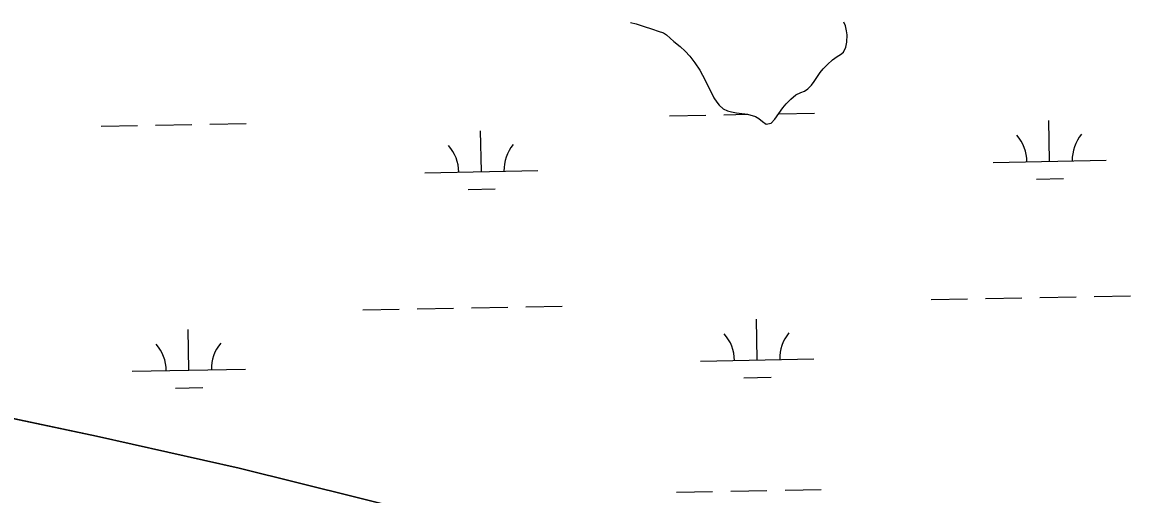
# Model space of a CAD drawing. Extents: x 3957609 to 3995875, y 234277 to 260273.
# Drawn here: x 3981007 to 3981999, y 241124 to 241542 of the extents above; entities that cross this region are included whole.
import ezdxf

# ---------------------------------------------------------------- set-up
doc = ezdxf.new("R2010")
doc.units = 0
doc.layers.add('V-TOPO-SHOR', color=7, linetype='Continuous')
doc.layers.add('V-WETL-SWMP', color=7, linetype='Continuous')

msp = doc.modelspace()

# ---------------------------------------------------------------- linework, layer by layer
at = {"layer": 'V-TOPO-SHOR'}
for points in [[(3981544.126, 241541.672), (3981549.131, 241540.304), (3981555.093, 241538.301), (3981563.506, 241535.773), (3981568.512, 241533.873), (3981573.197, 241532.505), (3981575.862, 241530.705), (3981582.155, 241524.978), (3981587.914, 241520.422), (3981592.395, 241516.391), (3981596.559, 241511.83), (3981600.938, 241505.887), (3981605.214, 241499.409), (3981609.92, 241490.808), (3981617.733, 241475.085), (3981620.297, 241471.157), (3981622.433, 241468.718), (3981625.954, 241465.429), (3981629.683, 241463.633), (3981633.089, 241462.684), (3981637.56, 241461.74), (3981647.351, 241460.602), (3981654.274, 241458.601), (3981657.258, 241456.907), (3981660.457, 241454.046), (3981663.762, 241451.822), (3981668.12, 241452.58), (3981671.62, 241456.1), (3981678.612, 241466.121), (3981681.367, 241469.748), (3981685.504, 241473.907), (3981689.96, 241477.645), (3981694.527, 241479.894), (3981697.609, 241481.073), (3981700.69, 241482.996), (3981703.764, 241486.197), (3981706.307, 241489.609), (3981711.601, 241497.498), (3981714.147, 241500.697), (3981717.858, 241504.537), (3981722.525, 241508.594), (3981726.453, 241511.478), (3981729.321, 241513.297), (3981731.973, 241515.539), (3981734.088, 241519.695), (3981735.139, 241524.378), (3981735.438, 241530.655), (3981734.895, 241534.27), (3981733.818, 241538.63), (3981732.425, 241542.03)], [(3980945.191, 241203.018), (3981072.582, 241176.224), (3981198.581, 241147.827), (3981355.79, 241108.532), (3981458.233, 241071.668), (3981591.48, 241025.305), (3981721.344, 240974.935), (3981785.159, 240954.543), (3981811.366, 240947.027), (3981826.568, 240942.476), (3981841.569, 240938.325), (3981861.576, 240931.99), (3981867.774, 240931.21), (3981880.168, 240930.047), (3981889.366, 240928.875), (3981898.563, 240927.304), (3981910.56, 240925.543), (3981923.96, 240922.784), (3981958.961, 240914.697), (3982048.004, 240880.393), (3982191.872, 240824.667), (3982343.155, 240762.569), (3982473.838, 240705.406), (3982598.731, 240646.227)]]:
    msp.add_lwpolyline(points, dxfattribs=at)
at = {"layer": 'V-WETL-SWMP'}
for p, q in [((3981544.126, 241541.671), (3981549.131, 241540.303)), ((3981549.131, 241540.303), (3981555.094, 241538.3)), ((3981555.094, 241538.3), (3981563.506, 241535.773)), ((3981733.818, 241538.63), (3981732.425, 241542.03)), ((3981734.895, 241534.271), (3981733.818, 241538.63)), ((3981563.506, 241535.773), (3981568.512, 241533.873)), ((3981568.512, 241533.873), (3981573.197, 241532.504)), ((3981573.197, 241532.504), (3981575.862, 241530.704)), ((3981575.862, 241530.704), (3981582.156, 241524.978)), ((3981735.438, 241530.656), (3981734.895, 241534.271)), ((3981735.138, 241524.378), (3981735.438, 241530.656)), ((3981582.156, 241524.978), (3981587.915, 241520.421)), ((3981587.915, 241520.421), (3981592.395, 241516.392)), ((3981731.973, 241515.539), (3981734.088, 241519.694)), ((3981734.088, 241519.694), (3981735.138, 241524.378)), ((3981592.395, 241516.392), (3981596.558, 241511.83)), ((3981596.558, 241511.83), (3981600.938, 241505.886)), ((3981717.858, 241504.538), (3981722.526, 241508.595)), ((3981722.526, 241508.595), (3981726.454, 241511.479)), ((3981726.454, 241511.479), (3981729.32, 241513.297)), ((3981729.32, 241513.297), (3981731.973, 241515.539)), ((3981600.938, 241505.886), (3981605.213, 241499.409)), ((3981605.213, 241499.409), (3981609.92, 241490.807)), ((3981706.307, 241489.61), (3981711.602, 241497.498)), ((3981711.602, 241497.498), (3981714.146, 241500.697)), ((3981714.146, 241500.697), (3981717.858, 241504.538)), ((3981609.92, 241490.807), (3981617.733, 241475.085)), ((3981703.764, 241486.198), (3981706.307, 241489.61)), ((3981685.503, 241473.908), (3981689.96, 241477.645)), ((3981689.96, 241477.645), (3981694.528, 241479.893)), ((3981694.528, 241479.893), (3981697.609, 241481.073)), ((3981697.609, 241481.073), (3981700.689, 241482.997)), ((3981700.689, 241482.997), (3981703.764, 241486.198)), ((3981617.733, 241475.085), (3981620.298, 241471.157)), ((3981620.298, 241471.157), (3981622.434, 241468.717)), ((3981622.434, 241468.717), (3981625.954, 241465.429)), ((3981678.612, 241466.121), (3981681.367, 241469.747)), ((3981681.367, 241469.747), (3981685.503, 241473.908)), ((3981578.507, 241459.29), (3981610.502, 241459.871)), ((3981625.954, 241465.429), (3981629.683, 241463.632)), ((3981626.499, 241460.162), (3981647.546, 241460.545)), ((3981629.683, 241463.632), (3981633.09, 241462.685)), ((3981633.09, 241462.685), (3981637.561, 241461.741)), ((3981637.561, 241461.741), (3981647.352, 241460.601)), ((3981647.352, 241460.601), (3981654.273, 241458.6)), ((3981654.273, 241458.6), (3981657.257, 241456.907)), ((3981671.621, 241456.1), (3981678.612, 241466.121)), ((3981675.071, 241461.046), (3981706.486, 241461.617)), ((3981076.682, 241450.165), (3981108.677, 241450.747)), ((3981124.674, 241451.038), (3981156.669, 241451.619)), ((3981172.666, 241451.91), (3981204.661, 241452.492)), ((3981657.257, 241456.907), (3981660.457, 241454.045)), ((3981660.457, 241454.045), (3981663.762, 241451.821)), ((3981663.762, 241451.821), (3981668.121, 241452.579)), ((3981668.121, 241452.579), (3981671.621, 241456.1)), ((3981914.14, 241418.955), (3981913.486, 241454.949)), ((3981412.315, 241409.83), (3981411.661, 241445.824)), ((3981864.148, 241418.046), (3981964.132, 241419.864)), ((3981362.323, 241408.921), (3981462.307, 241410.739)), ((3981902.423, 241403.308), (3981926.419, 241403.745)), ((3981400.598, 241394.184), (3981424.594, 241394.62)), ((3981857.489, 241297.834), (3981889.483, 241298.416)), ((3981905.481, 241298.707), (3981937.476, 241299.288)), ((3981953.473, 241299.579), (3981985.468, 241300.161)), ((3981307.672, 241287.837), (3981339.666, 241288.418)), ((3981355.664, 241288.709), (3981387.658, 241289.291)), ((3981403.656, 241289.582), (3981435.651, 241290.164)), ((3981451.648, 241290.454), (3981483.643, 241291.036)), ((3981809.497, 241296.961), (3981841.491, 241297.543)), ((3981655.853, 241243.417), (3981655.198, 241279.411)), ((3981154.028, 241234.292), (3981153.373, 241270.287)), ((3981605.861, 241242.508), (3981705.844, 241244.326)), ((3981104.036, 241233.383), (3981204.019, 241235.201)), ((3981142.31, 241218.646), (3981166.306, 241219.082)), ((3981644.135, 241227.771), (3981668.131, 241228.207)), ((3981072.583, 241176.224), (3980945.19, 241203.019)), ((3981198.581, 241147.827), (3981072.583, 241176.224)), ((3981355.791, 241108.531), (3981198.581, 241147.827)), ((3981584.555, 241126.67), (3981616.55, 241127.251)), ((3981632.548, 241127.542), (3981664.542, 241128.124)), ((3981680.54, 241128.415), (3981712.534, 241128.997))]:
    msp.add_line(p, q, dxfattribs=at)
for centre, start, end in [((3981858.898, 241418.425), 0.269879, 41.813537), ((3981969.365, 241420.434), 140.269876, 181.813534), ((3981357.073, 241409.301), 0.269879, 41.813537), ((3981467.54, 241411.309), 140.269876, 181.813534), ((3981600.61, 241242.888), 0.269879, 41.813537), ((3981711.078, 241244.896), 140.269876, 181.813534), ((3981098.785, 241233.763), 0.269879, 41.813537), ((3981209.253, 241235.772), 140.269876, 181.813534)]:
    msp.add_arc(centre, 35.246, start, end, dxfattribs=at)

doc.saveas('drawing.dxf')
